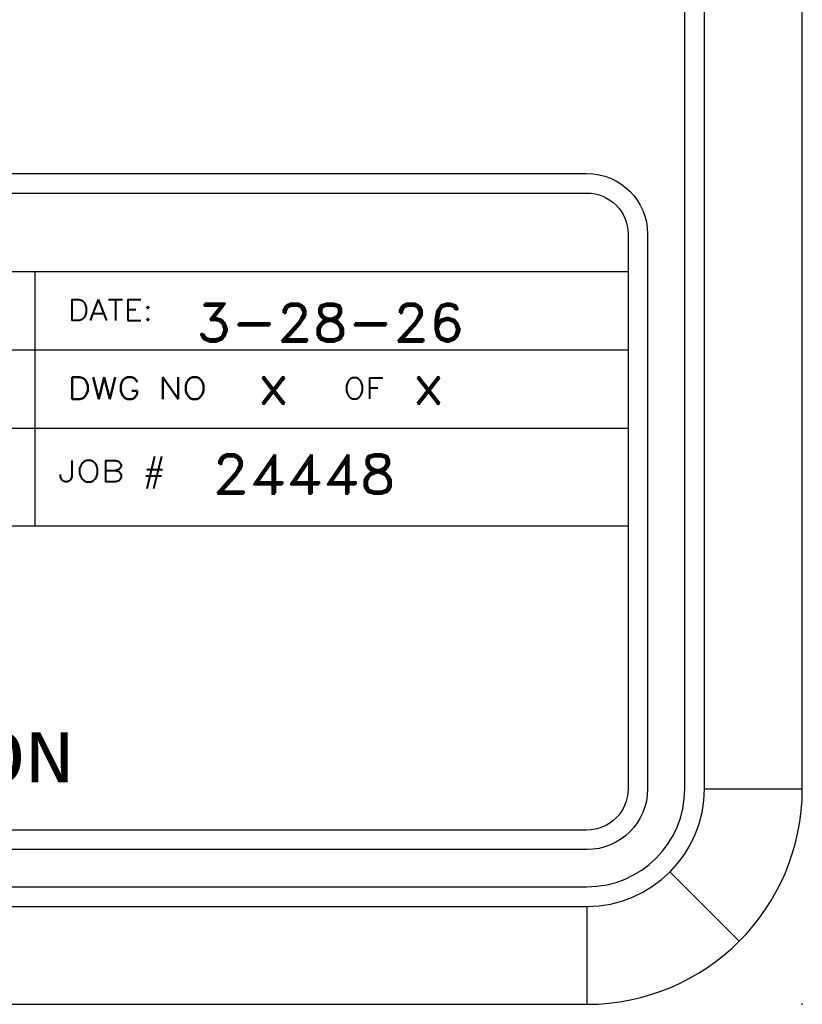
# Model space of a CAD drawing. Header units: inches. Extents: x 3 to 289, y 4 to 291.
# Tile 297 of 634: x 109.73 to 111.72, y 133.39 to 135.9. Entities that reach past the tile are written whole.
import ezdxf
from ezdxf.enums import TextEntityAlignment as Align

# ---------------------------------------------------------------- set-up
doc = ezdxf.new("R2010")
doc.units = ezdxf.units.IN
doc.header["$LTSCALE"] = 0.5
doc.header["$MEASUREMENT"] = 0
doc.layers.add('PLOTVIEW1', color=7, linetype='Continuous')
doc.layers.add('STR_INS', color=8, linetype='Continuous')
doc.styles.add('VERO2-Courier New', font='cour.ttf')
doc.styles.add('VERO3-RomanS', font='romans__.ttf')
doc.styles.add('VERO5-RomanD', font='romand__.ttf')

msp = doc.modelspace()

# ---------------------------------------------------------------- linework, layer by layer
at = {"layer": 'PLOTVIEW1', "color": 97, "linetype": 'Continuous'}
for p, q in [((111.4247, 133.94), (111.4247, 167.94)), ((111.4747, 133.94), (111.4747, 167.94)), ((111.7247, 133.94), (111.7247, 167.94)), ((111.4747, 133.94), (111.7247, 133.94)), ((111.3869, 133.7278), (111.5636, 133.551)), ((65.1747, 133.69), (111.1747, 133.69)), ((65.1747, 133.64), (111.1747, 133.64)), ((111.1747, 133.64), (111.1747, 133.39)), ((65.1747, 133.39), (111.1747, 133.39))]:
    msp.add_line(p, q, dxfattribs=at)
at = {"layer": 'PLOTVIEW1', "color": 252, "linetype": 'Continuous'}
for p, q in [((104.5698, 135.2616, 0.0197), (111.2797, 135.2616, 0.0197)), ((109.7657, 134.8616, 0.0197), (109.7657, 135.2616, 0.0197)), ((104.5698, 135.0616, 0.0197), (111.2797, 135.0616, 0.0197)), ((104.5698, 134.8616, 0.0197), (111.2797, 134.8616, 0.0197)), ((109.7657, 134.6116, 0.0197), (109.7657, 134.8616, 0.0197)), ((106.7397, 134.6116, 0.0197), (111.2797, 134.6116, 0.0197))]:
    msp.add_line(p, q, dxfattribs=at)
at = {"layer": 'PLOTVIEW1', "color": 97, "linetype": 'Continuous'}
for radius in [0.3, 0.25, 0.55]:
    msp.add_arc((111.1747, 133.94), radius, 270, 0, dxfattribs=at)
msp.add_point((111.7247, 133.39), dxfattribs=at)
at = {"layer": 'STR_INS', "color": 4, "linetype": 'Continuous'}
for p, q in [((104.6748, 135.5116), (111.1747, 135.5116)), ((104.6748, 135.4616), (111.1747, 135.4616)), ((111.2797, 135.3566), (111.2797, 133.94)), ((111.3297, 135.3566), (111.3297, 133.94)), ((111.1747, 133.835), (104.6748, 133.835)), ((111.1747, 133.785), (104.6748, 133.785))]:
    msp.add_line(p, q, dxfattribs=at)
at = {"layer": 'STR_INS', "color": 4, "linetype": 'Continuous', "extrusion": (0, 8.88178e-16, -1)}
for centre, radius, start, end in [((-111.1747, 135.3566), 0.155, 90, 180), ((-111.1747, 135.3566), 0.105, 90, 180), ((-111.1747, 133.94), 0.105, 180, 270), ((-111.1747, 133.94), 0.155, 180, 270)]:
    msp.add_arc(centre, radius, start, end, dxfattribs=at)

# ---------------------------------------------------------------- texts
at = {"layer": 'PLOTVIEW1', "color": 7, "linetype": 'Continuous'}
for s, height, style, width, p, p2 in [('DATE:', 0.05345, 'VERO3-RomanS', 1.000853, (109.8491, 135.1364, 0.0197), (110.0666, 135.1364, 0.0197)), ('3-28-26', 0.09605, 'VERO5-RomanD', 0.999631, (110.1763, 135.0829, 0.0197), (110.8619, 135.0829, 0.0197)), ('x', 0.1, 'VERO5-RomanD', 1.001006, (110.3316, 134.924, 0.0197), (110.4164, 134.924, 0.0197)), ('x', 0.1, 'VERO5-RomanD', 1.001006, (110.7277, 134.924, 0.0197), (110.8125, 134.924, 0.0197)), ('DWG NO', 0.05632, 'VERO3-RomanS', 1.000167, (109.849, 134.9355, 0.0197), (110.2038, 134.9355, 0.0197)), ('OF', 0.05341, 'VERO3-RomanS', 1.000779, (110.5527, 134.9364, 0.0197), (110.6557, 134.9364, 0.0197)), ('JOB #', 0.05433, 'VERO3-RomanS', 1.00007, (109.8247, 134.7244, 0.0197), (110.0993, 134.7244, 0.0197)), ('24448', 0.1, 'VERO5-RomanD', 0.999731, (110.2174, 134.6941, 0.0197), (110.6874, 134.6941, 0.0197)), ('CORPORATION', 0.127868, 'VERO2-Courier New', 0.931388, (108.4888, 133.9567, 0.0197), (109.8649, 133.9567, 0.0197))]:
    msp.add_text(s, height=height, dxfattribs=dict(at, style=style, width=width)).set_placement(p, p2, align=Align.FIT)

doc.saveas('drawing.dxf')
